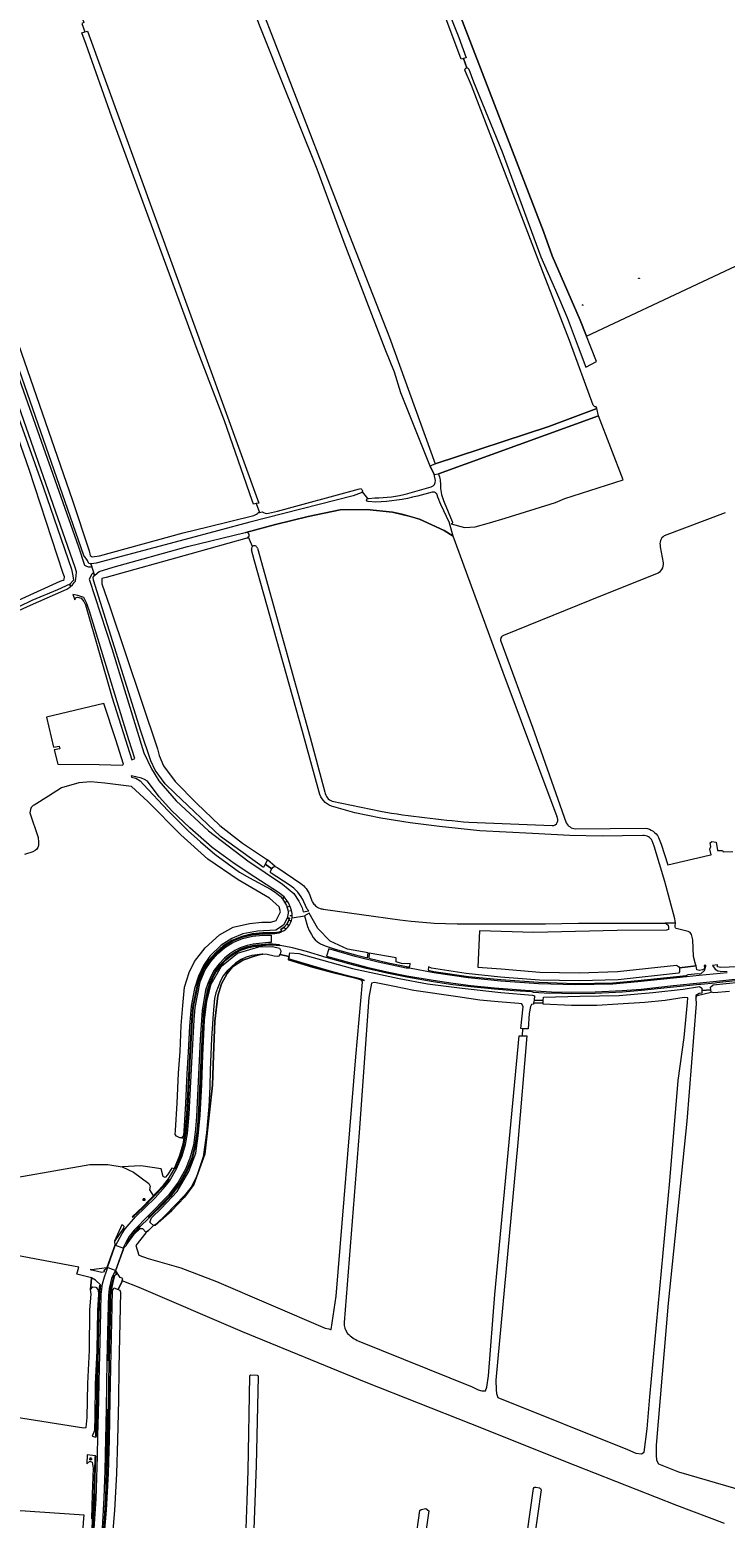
# Model space of a CAD drawing. Header units: metres. Extents: x 209813 to 223847, y 571801 to 587119.
# Tile 643 of 656: x 221920 to 222255, y 581125 to 581843. Entities that reach past the tile are written whole.
import ezdxf
from ezdxf.enums import TextEntityAlignment as Align

# ---------------------------------------------------------------- set-up
doc = ezdxf.new("R2010")
doc.units = ezdxf.units.M
for name, color, linetype, lineweight in [('B-RO-BV-GELEIDECONSTRUCTIE-G', 8, 'Continuous', 0), ('B-RO-BV-LEUNING-G', 8, 'BV-LEUNING', 0), ('B-RO-GR-GRAS-GV', 8, 'Continuous', 0), ('B-RO-GR-GROENVOORZIENING-GV', 8, 'Continuous', 0), ('B-RO-IE-MEUBILAIR_WEGMEUBILAIR-S', 8, 'Continuous', 0), ('B-RO-KL-DATA_CAI-S', 8, 'Continuous', 0), ('B-RO-KW-KUNSTWERK_DEK-GV', 8, 'Continuous', 0), ('B-RO-OG-BEBOUWING_WINDTURBINE-GV', 8, 'Continuous', 0), ('B-RO-OG-TERREIN_CULTUURSCHEIDING-GV', 8, 'Continuous', 0), ('B-RO-OG-WEG-GV', 8, 'Continuous', 0), ('B-RO-VH-ONVERHARD-GV', 8, 'Continuous', 0), ('B-RO-VH-VERHARDING_GRASBETONSTEEN-GV', 8, 'Continuous', 0), ('B-RO-VH-VERHARDING_HALFVERHARDING-GV', 8, 'Continuous', 0), ('B-RO-VW-MARKERING-G', 8, 'Continuous', 0)]:
    doc.layers.add(name, color=color, linetype=linetype, lineweight=lineweight)
doc.styles.add('NLCS-ISO', font='txt')
doc.linetypes.add('BV-LEUNING', pattern='A,1,[69,NLCS.shx,S=0.2,R=0,X=0,Y=0],1', length=2)

# ---------------------------------------------------------------- blocks, each defined once
blk = doc.blocks.new('SKL-DATA_SIGNAAL_CAIKAST-SO')
at = {"color": 0, "linetype": 'ByBlock', "lineweight": 18}
for points in [[(-2, 2), (2, 2), (2, 1.68), (-2, 1.68)], [(-2, 1.52), (2, 1.52), (2, -2), (-2, -2)]]:
    blk.add_lwpolyline(points, close=True, dxfattribs=at)
at = {"color": 0, "linetype": 'ByBlock', "lineweight": 18, "style": 'NLCS-ISO'}
blk.add_text('cai', height=1.5, dxfattribs=at).set_placement((0, 0), align=Align.MIDDLE_CENTER)
blk = doc.blocks.new('SKL-DATA_KAST-SO')
at = {"color": 0, "linetype": 'ByBlock', "lineweight": 18}
for points in [[(-2, 2), (2, 2), (2, 1.68), (-2, 1.68)], [(-2, 1.52), (2, 1.52), (2, -2), (-2, -2)]]:
    blk.add_lwpolyline(points, close=True, dxfattribs=at)

msp = doc.modelspace()

# ---------------------------------------------------------------- linework, layer by layer
at = {"layer": 'B-RO-BV-GELEIDECONSTRUCTIE-G', "flags": 128}
for points in [[(222042.798, 581421.82), (222043.576, 581422.32)], [(222044.012, 581419.555), (222044.834, 581419.922)], [(222044.789, 581417.54), (222045.677, 581417.721)], [(222045.108, 581415.367), (222045.984, 581415.372)], [(222042.345, 581409.596), (222043.031, 581408.891)], [(222043.81, 581411.212), (222044.572, 581410.625)], [(222044.674, 581413.086), (222045.593, 581412.729)]]:
    msp.add_lwpolyline(points, dxfattribs=at)
at = {"layer": 'B-RO-BV-LEUNING-G', "flags": 128}
for points in [[(221960.797, 581256.246), (221960.658, 581258.316)], [(221957.05, 581245.55), (221960.797, 581256.246)], [(221964.831, 581254.828), (221961.011, 581244.12)], [(221966.329, 581256.311), (221964.831, 581254.828)], [(221955.526, 581244.037), (221956.984, 581245.361), (221957.05, 581245.55)], [(221961.011, 581244.12), (221960.929, 581243.891), (221961.128, 581241.988)]]:
    msp.add_lwpolyline(points, dxfattribs=at)
at = {"layer": 'B-RO-GR-GRAS-GV', "flags": 128}
for points in [[(222130.335, 581824.195), (222128.846, 581828.673), (222127.712, 581828.323), (222119.716, 581849.367), (222100.301, 581899.905), (222093.499, 581916.671), (222074.006, 581967.818), (222049.683, 582029.794), (222028.662, 582081.111), (222008.365, 582133.253), (221995.922, 582166.301)], [(221779.028, 582044.132), (221805.917, 581979.215), (221823.825, 581937.145), (221837.215, 581907.064), (221849.653, 581878.471), (221860.838, 581846.737), (221867.854, 581824.815), (221870.192, 581817.198), (221870.241, 581816.663), (221868.916, 581816.487), (221870.131, 581813.119), (221870.981, 581811.627), (221872.07, 581811.896), (221911.044, 581699.653), (221940.235, 581615.495), (221948.228, 581591.22), (221948.723, 581588.923), (221949.638, 581588.412), (221953.21, 581588.79), (221993.557, 581599.946), (222005.538, 581602.835), (222027.731, 581608.253)], [(222115.268, 581625.142), (222114.676, 581627.999), (222112.745, 581632.13), (222098.607, 581667.361), (222095.451, 581677.474), (222090.974, 581688.459), (222071.304, 581739.966), (222058.207, 581775.387), (222040.149, 581820.234), (222026.755, 581854.167), (222021, 581869.745), (222005.718, 581909.868), (222004.606, 581913.703), (222006.052, 581914.216)], [(222006.052, 581914.216), (222007.667, 581914.79), (222011.077, 581905.22), (222042.325, 581824.761), (222071.971, 581747.884), (222093.125, 581694.189), (222115.105, 581633.166), (222169.975, 581651.22), (222193, 581659.857), (222192.781, 581660.68)], [(221936.616, 581870.272), (221945.745, 581845.993), (221944.669, 581845.631), (221946.22, 581841.492), (221947.373, 581841.876), (222030.155, 581614.278), (222028.784, 581614.027), (222030.409, 581609.775), (222031.659, 581610.069)], [(222123.166, 581860.089), (222147.194, 581797.402), (222167.34, 581745.216), (222171.528, 581733.547), (222185.078, 581702.529), (222188.152, 581694.717), (222300.349, 581747.495)], [(222028.784, 581614.027), (222027.507, 581613.794), (222026.838, 581615.563), (222013.444, 581653.893), (222000.345, 581688.42), (221959.204, 581800.341), (221946.776, 581835.382), (221944.767, 581841.007), (221946.22, 581841.492)], [(222191.335, 581661.479), (222179.826, 581692.704), (222167.371, 581725.023), (222151.446, 581766.562), (222132.595, 581815.605), (222129.582, 581822.693)], [(221888.57, 581552.761), (221888.698, 581552.938), (221904.798, 581563.31), (221934.246, 581576.526), (221935.659, 581577.063), (221936.234, 581577.353), (221936.309, 581578.655), (221935.738, 581580.226), (221919.28, 581630.496), (221877.113, 581751.697), (221876.587, 581752.81), (221876.07, 581752.804), (221874.826, 581752.425), (221871.857, 581751.193), (221834.86, 581736.77), (221800.398, 581721.637)], [(222122.909, 581604.241), (222129.222, 581602.411), (222134.408, 581602.835), (222141.393, 581604.74), (222148.802, 581607.068), (222173.196, 581614.543), (222177.717, 581616.457), (222205.838, 581625.53), (222193.931, 581656.354), (222116.667, 581628.414)], [(222034.805, 581609.367), (222039.13, 581610.383), (222076.782, 581620.712), (222078.632, 581621.19)], [(222079.861, 581619.637), (222082.49, 581616.494)], [(222082.915, 581616.536), (222085.945, 581616.736)], [(222101.915, 581618.837), (222113.265, 581622.071)], [(222173.89, 581462.985), (222147.856, 581532.614), (222123.822, 581598.293), (222119.534, 581601.078), (222107.528, 581606.585), (222098.993, 581608.986), (222094.544, 581609.907), (222082.082, 581611.12), (222069.225, 581610.96), (222053.915, 581607.866), (222038.066, 581603.91), (222023.874, 581600.155)], [(222029.882, 581609.651), (222030.409, 581609.775)], [(222119.476, 581614.64), (222123.29, 581605.392)], [(222254.994, 581609.518), (222225.588, 581598.464)], [(222024.275, 581597.341), (221996.873, 581589.645), (221956.405, 581578.384), (221954.372, 581577.848), (221954.34, 581575.325), (221958.282, 581564.243), (221981.277, 581495.743), (221981.941, 581492.437), (221984.13, 581487.6), (221989.75, 581480.028), (222000, 581469.493), (222011.343, 581458.688), (222022.127, 581450.246), (222034.271, 581442.212)], [(222026.944, 581593.298), (222025.06, 581597.799)], [(222059.201, 581474.848), (222051.178, 581504.069), (222027.893, 581586.95), (222026.559, 581591.76)], [(222029.401, 581592.528), (222054.854, 581501.15), (222061.975, 581474.866)], [(222223.698, 581593.222), (222225.134, 581585.492)], [(222221.818, 581580.076), (222195.698, 581569.713), (222148.059, 581550.437)], [(222146.775, 581547.722), (222162.007, 581506.228), (222178.341, 581460.05)], [(221989.347, 581293.229), (221989.338, 581293.397), (221989.905, 581294.548), (221992.01, 581299.761), (221993.626, 581305.223), (221994.134, 581307.869), (221993.015, 581308.084), (221991.905, 581308.127), (221990.422, 581308.96), (221989.732, 581309.723), (221989.877, 581311.651), (221990.666, 581324.9), (221991.418, 581339.361), (221992.073, 581349.682), (221992.654, 581362.27), (221993.443, 581371.905), (221994.259, 581380.837), (221996.532, 581387.825), (221999.058, 581393.175), (222004.157, 581399.781), (222011.137, 581406.085), (222017.671, 581409.715), (222025.525, 581411.56), (222031.533, 581412.109), (222035.793, 581412.179), (222038.515, 581412.95), (222040.505, 581417.099), (222039.81, 581419.531), (222035.294, 581423.699), (222020.125, 581432.5), (222005.535, 581442.458), (221992.451, 581454.269), (221976.587, 581470.364), (221968.631, 581477.56), (221955.793, 581479.22), (221948.987, 581479.747), (221943.286, 581479.349), (221934.935, 581476.977), (221928.575, 581472.968), (221921.728, 581468.59), (221921.311, 581468.363), (221920.93, 581468.082)], [(221919.893, 581466.527), (221919.685, 581464.925), (221923.698, 581453.007), (221923.893, 581450.729), (221923.746, 581449.029), (221923.546, 581448.107), (221922.966, 581447.295), (221922.205, 581446.645), (221921.029, 581446.086), (221917.08, 581444.713)], [(222215.26, 581453.935), (222195.581, 581453.551), (222180.046, 581453.853), (222161.999, 581454.841), (222136.718, 581456.177), (222117.191, 581458.192), (222102.998, 581460.06), (222088.944, 581462.234), (222076.416, 581464.923), (222065.077, 581468.065)], [(222065.439, 581470.51), (222088.747, 581465.605)], [(222131.416, 581460.377), (222171.534, 581458.727)], [(222182.699, 581457.155), (222216.456, 581457.425)], [(222230.962, 581411.651), (222230.92, 581412.698), (222230.746, 581413.789), (222225.814, 581431.803), (222220.679, 581448.804), (222219.76, 581451.332)], [(222222.775, 581453), (222224.024, 581449.814), (222227.351, 581439.732), (222247.329, 581444.478), (222248.235, 581444.654), (222247.586, 581447.355), (222248.127, 581448.544), (222247.802, 581450.381), (222248.559, 581451.029), (222250.612, 581450.705), (222251.261, 581446.707), (222253.638, 581446.707), (222253.963, 581446.054), (222258.717, 581446.275)], [(222034.271, 581442.212), (222033.125, 581440.087), (222036.418, 581437.856), (222036.921, 581438.65)], [(222038.025, 581438.99), (222034.271, 581442.212)], [(222038.025, 581438.99), (222039.173, 581438.336), (222050.337, 581430.848)], [(222054.632, 581425.176), (222055.616, 581422.382)], [(222057.027, 581420.406), (222057.409, 581420.055), (222057.815, 581419.732), (222058.243, 581419.439), (222058.921, 581419.061), (222059.639, 581418.757), (222060.133, 581418.599), (222060.637, 581418.477), (222061.149, 581418.392), (222098.12, 581413.272), (222103.602, 581412.612), (222109.1, 581412.09), (222114.609, 581411.707), (222120.126, 581411.461), (222125.647, 581411.355), (222136.383, 581411.283), (222144.358, 581411.25), (222156.318, 581411.275), (222168.283, 581411.388), (222176.257, 581411.512), (222184.231, 581411.675), (222225.991, 581411.671)], [(222155.528, 581372.949), (222145.453, 581373.715), (222136.654, 581374.528), (222125.967, 581376.039), (222104.761, 581379.213), (222095.495, 581381.134), (222085.9, 581383.005), (222084.489, 581382.77), (222083.048, 581375.723), (222078.455, 581310.729), (222071.255, 581219.027)], [(222159.29, 581357.269), (222154.976, 581305.923), (222144.395, 581191.214), (222144.454, 581186.624), (222144.689, 581184.723), (222145.266, 581182.93), (222207.83, 581157.802), (222211.932, 581156.058), (222214.587, 581155.706), (222215.859, 581156.431), (222217.344, 581167.798), (222218.617, 581183.19), (222228.352, 581287.371), (222232.36, 581335.793), (222235.244, 581356.471), (222236.784, 581373.372), (222236.912, 581375.681), (222235.141, 581375.743), (222226.011, 581374.394), (222216.274, 581373.374), (222203.194, 581372.523), (222193.15, 581371.954), (222180.815, 581371.95), (222167.122, 581372.508), (222167.162, 581373.158)], [(222157.197, 581357.269), (222157.441, 581360.732), (222156.448, 581360.78), (222157.56, 581371.269), (222156.863, 581372.667), (222155.528, 581372.949)], [(222162.613, 581373.275), (222162.529, 581372.626), (222161.63, 581372.42), (222161.135, 581371.43), (222160.471, 581368.126), (222159.892, 581360.614), (222157.441, 581360.732)], [(222240.854, 581375.548), (222241.034, 581372.725), (222236.464, 581316.126), (222227.417, 581228.398), (222221.72, 581159.874), (222221.715, 581155.023), (222221.889, 581152.595), (222222.822, 581150.827), (222232.423, 581146.93), (222263.904, 581137.806)], [(222257.01, 581378.605), (222249.501, 581378.048), (222248.169, 581378.326)], [(222078.278, 581210.075), (222133.035, 581188.001), (222135.879, 581186.617), (222137.609, 581186.045), (222139.454, 581186.13), (222140.051, 581187.903), (222140.89, 581193.246), (222143.961, 581232.609), (222155.701, 581357.269), (222159.29, 581357.269)], [(221899.072, 581286.577), (221948.612, 581295.19), (221957.249, 581295.169), (221964.195, 581294.181)], [(221852.247, 581182.95), (221945.645, 581168.209), (221946.605, 581168.383), (221946.829, 581168.371), (221947.233, 581173.234), (221947.627, 581189.585), (221948.401, 581205.638), (221948.651, 581225.091), (221949.154, 581232.701), (221948.944, 581234.974), (221949.375, 581240.182), (221949.447, 581240.536), (221942.374, 581242.364), (221943.22, 581245.65), (221910.738, 581251.749)], [(222254.688, 581122.148), (222231.672, 581130.748), (222182.556, 581150.066), (222132.285, 581170.185), (222081.823, 581190.064), (222022.268, 581214.568), (221972.296, 581235.971), (221964.155, 581239.208), (221963.953, 581238.675), (221962.214, 581234.99), (221963.036, 581234.654), (221963.439, 581233.691), (221962.567, 581197.204), (221962.332, 581181.705), (221961.894, 581162.342), (221961.432, 581146.239), (221960.461, 581128.282), (221959.234, 581113.177)], [(222023.816, 581115.095), (222024.416, 581133.239), (222024.886, 581147.473), (222025.793, 581193.159), (222025.933, 581193.61), (222026.186, 581193.791), (222029.206, 581193.642), (222029.549, 581193.46), (222029.757, 581192.917), (222028.774, 581150.02), (222027.553, 581114.996)], [(222151.714, 581062.44), (222162.538, 581139.018), (222162.789, 581139.504), (222163.098, 581139.629), (222163.607, 581139.662), (222165.491, 581139.249), (222165.888, 581139.01), (222166.14, 581138.7), (222166.276, 581138.269), (222155.701, 581063.031)], [(222099.296, 581067.83), (222107.671, 581128.329), (222108.306, 581128.864), (222110.6, 581129.322), (222112.131, 581128.128), (222106.991, 581091.852)]]:
    msp.add_lwpolyline(points, dxfattribs=at)
at = {"layer": 'B-RO-GR-GRAS-GV'}
for points in [[(222129.582, 581822.693, -0.570139), (222130.335, 581824.195)], [(222213.152, 581722.522, -1), (222213.652, 581722.522)], [(222192.781, 581660.68, -0.2850815), (222191.335, 581661.479)], [(222113.265, 581622.071, 0.3312545), (222115.268, 581625.142)], [(222116.667, 581628.414, -0.1114611), (222117.652, 581622.286)], [(222078.759, 581621.223, -0.6515617), (222079.861, 581619.637)], [(222082.49, 581616.494, -0.147023), (222082.915, 581616.536)], [(222085.945, 581616.736, 0.0624201), (222101.915, 581618.837)], [(222117.652, 581622.286, 0.0951639), (222119.476, 581614.64)], [(222027.731, 581608.253, 0.0973135), (222029.882, 581609.651)], [(222031.659, 581610.069, 0.2031786), (222034.805, 581609.367)], [(222123.29, 581605.392, -0.5159077), (222122.909, 581604.241)], [(222225.588, 581598.464, 0.3233282), (222223.698, 581593.222)], [(222225.134, 581585.492, -0.3139198), (222221.818, 581580.076)], [(222148.059, 581550.437, 0.4157214), (222146.775, 581547.722)], [(222065.077, 581468.065, -0.2436662), (222059.201, 581474.848)], [(222061.975, 581474.866, 0.2765194), (222065.439, 581470.51)], [(221920.93, 581468.082, 0.1405253), (221919.893, 581466.527)], [(222088.747, 581465.605, 0.0210136), (222131.416, 581460.377)], [(222171.534, 581458.727, 0.6115694), (222173.815, 581463.098)], [(222178.341, 581460.05, 0.2627746), (222182.699, 581457.155)], [(222219.76, 581451.332, 0.3188303), (222215.26, 581453.935)], [(222216.456, 581457.425, -0.2504646), (222222.775, 581453)], [(222036.921, 581438.65, -0.2508924), (222038.025, 581438.99)], [(222050.337, 581430.848, -0.1402169), (222054.632, 581425.176)], [(222055.616, 581422.382, 0.0851725), (222057.027, 581420.406)], [(222071.255, 581219.027, 0.1749439), (222072.868, 581213.725)], [(222072.868, 581213.725, 0.0849976), (222078.278, 581210.075)]]:
    msp.add_lwpolyline(points, format="xyb", dxfattribs=at)
at = {"layer": 'B-RO-GR-GRAS-GV', "flags": 128}
for points in [[(221961.092, 581499.999), (221955.373, 581517.663), (221927.705, 581511.082), (221931.042, 581496.525), (221933.835, 581497.082), (221934.163, 581495.72), (221931.386, 581495.226), (221933.221, 581488.304), (221953.12, 581488.121), (221964.371, 581487.783), (221964.868, 581488.379)], [(222135.616, 581390.408), (222146.956, 581389.547), (222165.636, 581388.044), (222184.618, 581387.719), (222203.015, 581388.262), (222231.555, 581391.377), (222232.514, 581390.786), (222232.908, 581390.091), (222240.958, 581391.106), (222240.605, 581391.84), (222239.743, 581395.574), (222239.313, 581403.674), (222238.769, 581406.219), (222238.104, 581407.15), (222237.182, 581407.702), (222231.347, 581409.052), (222230.986, 581409.363), (222230.862, 581409.763), (222230.793, 581410.29), (222230.962, 581411.651), (222225.991, 581411.671), (222226.723, 581411.394), (222227.411, 581410.673), (222227.679, 581409.561), (222227.602, 581408.525), (222226.63, 581408.265), (222202.913, 581408.117), (222162.764, 581407.148), (222136.549, 581407.9)], [(222044.685, 581395.563), (222040.255, 581396.544), (222039.756, 581395.686), (222039.042, 581395.552), (222037.434, 581395.758), (222034.077, 581396.458), (222032.084, 581396.612), (222030.954, 581396.553), (222028.495, 581395.928), (222022.389, 581393.801), (222017.3, 581390.657), (222014.802, 581387.421), (222012.026, 581382.335), (222010.36, 581376.602), (222008.873, 581364.428), (222008.164, 581347.775), (222007.696, 581333.533), (222004.058, 581300.245), (221998.751, 581285.659), (221994.289, 581279.476), (221988.191, 581272.981), (221980.159, 581265.977), (221979.218, 581265.744), (221976.839, 581263.463), (221975.937, 581262.779), (221975.714, 581262.482), (221975.561, 581262.24), (221970.779, 581256.184), (221972.237, 581251.499), (221976.664, 581249.883), (221992.511, 581245.362), (222009.692, 581238.746), (222062.026, 581216.37), (222063.856, 581215.946), (222064.57, 581215.716), (222064.899, 581215.67), (222067.441, 581231.743), (222076.928, 581347.242), (222080.029, 581383.212), (222079.762, 581383.999), (222078.99, 581384.49), (222076.862, 581385.169), (222064.916, 581388.033), (222055.93, 581390.371), (222044.352, 581394.012)], [(222240.782, 581376.684), (222240.854, 581375.548), (222241.453, 581376.746), (222248.169, 581378.326), (222248.046, 581379.513), (222243.657, 581379.13), (222243.647, 581377.872), (222242.398, 581377.732)], [(222162.887, 581374.549), (222162.613, 581373.275), (222167.162, 581373.158), (222167.231, 581374.267)], [(221983.998, 581289.379), (221982.956, 581293.084), (221973.113, 581294.59), (221964.195, 581294.181), (221969.691, 581291.514), (221976.981, 581286.144), (221977.719, 581284.738), (221977.395, 581283.056), (221979.332, 581279.968), (221984.123, 581285.258), (221986.495, 581288.319), (221989.347, 581293.229), (221988.051, 581293.432), (221986.082, 581290.189), (221984.924, 581289.032)], [(221955.639, 581243.86), (221955.382, 581244.147), (221956.747, 581245.386), (221949.326, 581244.504), (221948.694, 581244.623), (221954.431, 581243.241), (221955.699, 581243.649)], [(221843.53, 581135.564), (221843.382, 581134.755), (221843.974, 581133.781), (221845.245, 581132.402), (221916.716, 581063.013), (221918.615, 581060.834), (221920.387, 581060.066), (221920.853, 581060.988), (221926.986, 581070.278), (221934.888, 581084.846), (221939.157, 581091.989), (221942.705, 581100.85), (221944.704, 581110.953), (221945.759, 581124.641), (221945.831, 581126.041), (221905.563, 581128.896), (221892.433, 581135.692), (221888.276, 581151.145), (221883.326, 581163.626), (221858.972, 581172.342), (221849.88, 581167.439), (221848.577, 581149.258), (221847.539, 581144.217)]]:
    msp.add_lwpolyline(points, close=True, dxfattribs=at)
at = {"layer": 'B-RO-GR-GRAS-GV'}
for centre, radius, start, end in [((222023.988, 581598.734), 1.422, 281.630701, 92.636658), ((222027.958, 581592.228), 1.474, 11.751986, 200.535228)]:
    msp.add_arc(centre, radius, start, end, dxfattribs=at)
at = {"layer": 'B-RO-GR-GROENVOORZIENING-GV', "flags": 128}
for points in [[(222043.07, 581408.72), (222043.966, 581409.592), (222044.718, 581410.568), (222045.399, 581411.815), (222045.86, 581413), (222046.095, 581414.173), (222046.13, 581416.244), (222045.819, 581417.773), (222045.316, 581419.21), (222044.324, 581421.433), (222043.229, 581423.137), (222042.217, 581424.292), (222041.453, 581423.415), (222043.5, 581420.227), (222044.293, 581417.405)], [(222043.712, 581414.004), (222044.823, 581414.083), (222044.803, 581413.888), (222044.203, 581412.219), (222043.613, 581411.167), (222042.274, 581409.73), (222040.76, 581408.652), (222041.227, 581407.552), (222042.229, 581408.137), (222043.07, 581408.72)]]:
    msp.add_lwpolyline(points, dxfattribs=at)
at = {"layer": 'B-RO-GR-GROENVOORZIENING-GV'}
msp.add_lwpolyline([(222044.293, 581417.405, -0.0627562), (222043.712, 581414.004)], format="xyb", dxfattribs=at)
at = {"layer": 'B-RO-KW-KUNSTWERK_DEK-GV', "flags": 128}
msp.add_lwpolyline([(221957.209, 581245.493), (221961.182, 581244.058), (221965.008, 581254.766), (221960.625, 581256.306), (221956.857, 581245.62)], close=True, dxfattribs=at)
at = {"layer": 'B-RO-OG-BEBOUWING_WINDTURBINE-GV'}
msp.add_lwpolyline([(222186.489, 581709.576, 1), (222185.989, 581709.576)], format="xyb", dxfattribs=at)
at = {"layer": 'B-RO-OG-TERREIN_CULTUURSCHEIDING-GV', "flags": 128}
msp.add_lwpolyline([(221906.888, 581559.045), (221919.961, 581565.048), (221936.063, 581572.072), (221937.425, 581572.774), (221938.967, 581573.754), (221939.248, 581573.986), (221938.879, 581575.155), (221933.013, 581572.452), (221920.554, 581567.26), (221908.782, 581561.464)], dxfattribs=at)
at = {"layer": 'B-RO-OG-WEG-GV', "flags": 128}
for points in [[(221773.016, 582049.297), (221752.193, 582100.35), (221752.408, 582101.154), (221751.493, 582100.588), (221750.664, 582099.444), (221755.218, 582088.251), (221782.236, 582023.507), (221802.872, 581974.301), (221818.768, 581936.479), (221842.318, 581879.945), (221852.207, 581853.446), (221869.797, 581804.089), (221888.4, 581749.872), (221914.725, 581673.681), (221943.185, 581593.122), (221946.053, 581584.37), (221946.988, 581583.878), (221947.878, 581583.537), (221948.959, 581583.575), (221949.524, 581583.676)], [(221949.524, 581583.676), (221949.13, 581585.003), (221948.159, 581585.199), (221947.42, 581586.583), (221945.712, 581588.947), (221900.182, 581719.311), (221868.706, 581812.39), (221870.056, 581813.081), (221868.916, 581816.487), (221868.093, 581816.379), (221866.902, 581816.445), (221856.893, 581846.12), (221849.314, 581868.216), (221841.596, 581886.357), (221826.582, 581920.835), (221820.467, 581936.375), (221818.938, 581939.967), (221803.092, 581977.873), (221787.294, 582015.533), (221775.793, 582042.73)], [(221898.481, 581699.343), (221926.307, 581621.578), (221939.73, 581582.367), (221940.427, 581579.214), (221940.651, 581577.159), (221938.879, 581575.155), (221939.248, 581573.986), (221940.266, 581574.824), (221941.256, 581576.174), (221941.586, 581576.624), (221942.045, 581579.227), (221942.07, 581581.064), (221941.475, 581583.19), (221880.098, 581758.618)], [(221950.397, 581580.738), (221949.906, 581580.333), (221949.375, 581579.765), (221948.996, 581579.082), (221948.301, 581577.51), (221959.249, 581544.099), (221974.662, 581493.774), (221978.324, 581486.081), (221981.888, 581480.366), (221990.234, 581470.709), (222005.733, 581456.224), (222024.815, 581441.672), (222041.511, 581430.487), (222046.979, 581425.939), (222049.341, 581422.242), (222050.97, 581419.051), (222051.489, 581417.17), (222054.117, 581417.566), (222053.416, 581418.329), (222051.85, 581421.87)], [(222035.656, 581436.655), (222036.418, 581437.856), (222033.125, 581440.087), (222032.287, 581438.533), (222011.621, 581453.461), (221989.502, 581474.286), (221984.919, 581478.813), (221980.159, 581485.435), (221978.011, 581489.937), (221973.219, 581504.205), (221950.414, 581577.056), (221950.255, 581578.508), (221950.829, 581579.282), (221950.397, 581580.738)], [(222044.686, 581430.165), (222035.977, 581435.731)], [(222261.27, 581384.028), (222250.957, 581382.902), (222250.12, 581382.707), (222243.191, 581382.013), (222242.723, 581382.11), (222230.118, 581380.821), (222214.569, 581379.188), (222205.423, 581378.395), (222192.253, 581377.768), (222181.091, 581377.638), (222171.303, 581377.867), (222170.25, 581377.747), (222162.594, 581378.2), (222161.733, 581378.458), (222153.186, 581378.985), (222143.728, 581379.789), (222132.258, 581380.915), (222123.651, 581381.967), (222114.093, 581383.402), (222101.375, 581385.53), (222091.788, 581387.466), (222082.07, 581389.738), (222073.54, 581392.007), (222062.48, 581395.11), (222053.091, 581397.947), (222046.238, 581399.825), (222045.547, 581399.844), (222040.386, 581400.791), (222039.964, 581400.861), (222036.752, 581401.16), (222034.822, 581401.147), (222027.605, 581400.438), (222024.695, 581399.796), (222021.469, 581398.669), (222019.114, 581397.439), (222016.749, 581395.91), (222014.293, 581393.895), (222011.711, 581391.248), (222009.467, 581388.364), (222007.914, 581385.416), (222006.552, 581382.211), (222005.486, 581379.054), (222003.766, 581369.332), (222002.929, 581355.458), (222001.141, 581318.296), (222000.69, 581312.121), (221999.601, 581304.42), (221997.918, 581297.957), (221995.668, 581292.521), (221992.155, 581286.133), (221987.419, 581279.791), (221978.328, 581270.571), (221977.167, 581269.513), (221977.064, 581269.643), (221976.826, 581269.257), (221973.022, 581265.417), (221972.69, 581265.233), (221972.803, 581265.117), (221970.926, 581263.099), (221968.921, 581260.565), (221966.887, 581257.541), (221966.525, 581257.735), (221966.207, 581256.448), (221969.989, 581261.689), (221972.779, 581264.301), (221974.025, 581264.373), (221975.714, 581262.482), (221975.937, 581262.779), (221976.839, 581263.463), (221979.218, 581265.744), (221977.797, 581267.101), (221977.569, 581267.46), (221978.351, 581269.518), (221982.932, 581273.952), (221990.759, 581282.263), (221996.34, 581291.875), (221999.686, 581300.775), (222000.787, 581309.023), (222001.783, 581318.965), (222002.623, 581333.76), (222003.089, 581347.966), (222003.809, 581364.863), (222004.974, 581373.849), (222007.149, 581382.173), (222012.065, 581390.884), (222019.826, 581397.247), (222030.139, 581400.192), (222036.669, 581400.409), (222040.089, 581399.609), (222040.745, 581398.263), (222040.507, 581397.121), (222040.255, 581396.544), (222044.685, 581395.563), (222045.054, 581397.286), (222049.376, 581397.042), (222075.225, 581389.704), (222097.817, 581384.99), (222111.37, 581382.413), (222128.067, 581380.272), (222146.793, 581378.217), (222162.101, 581376.924), (222163.033, 581376.529), (222162.778, 581374.556), (222167.231, 581374.267), (222167.333, 581375.916), (222184.926, 581376.388), (222203.89, 581376.677), (222220.095, 581378.134), (222234.699, 581379.864), (222242.652, 581381.048), (222243.665, 581380.216), (222243.657, 581379.13), (222248.046, 581379.513), (222247.908, 581380.851), (222249.103, 581381.875), (222261.641, 581383.202)], [(222277.361, 581391.252), (222252.938, 581390.211), (222251.278, 581390.605), (222251.196, 581391.478), (222248.863, 581391.26), (222250.21, 581389.434), (222251.467, 581388.649), (222252.493, 581388.412), (222255.867, 581388.349)], [(221955.337, 581113.494), (221956.56, 581128.546), (221957.525, 581146.401), (221957.985, 581162.442), (221958.423, 581181.779), (221958.658, 581197.28), (221959.542, 581234.295), (221960.181, 581235.821), (221962.214, 581234.99), (221963.953, 581238.675), (221964.542, 581240.227), (221963.263, 581240.808), (221961.132, 581243.918), (221961.354, 581242.01), (221960.94, 581241.969), (221960.432, 581241.498), (221960.104, 581240.321), (221960.032, 581239.755), (221958.988, 581235.291), (221958.619, 581232.057), (221958.481, 581227.581), (221957.898, 581200.484), (221957.534, 581177.299), (221957.055, 581155.544), (221956.857, 581147.397), (221956.466, 581134.35), (221955.646, 581119.589)], [(221949.473, 581117.183), (221950.55, 581134.077), (221950.665, 581138.943), (221951.108, 581152.867), (221951.184, 581154.388), (221951.564, 581154.408), (221951.258, 581154.772), (221947.255, 581155.134), (221947.106, 581150.925), (221948.59, 581152.097), (221949.754, 581151.737), (221950.258, 581148.821), (221949.734, 581136.182), (221949.326, 581124.366)]]:
    msp.add_lwpolyline(points, dxfattribs=at)
for points in [[(221968.841, 581490.379), (221970.344, 581491.136), (221967.387, 581499.999), (221964.657, 581508.849), (221948.443, 581562.114), (221947.03, 581566.074), (221945.636, 581568.791), (221942.761, 581569.758), (221940.438, 581570.224), (221941.27, 581567.596), (221941.303, 581567.828), (221941.603, 581568.515), (221942.587, 581568.907), (221944.475, 581568.368), (221945.754, 581566.789), (221946.56, 581565.112), (221959.346, 581520.298)], [(221968.542, 581482.665), (221968.739, 581482.022), (221970.839, 581481.518), (221972.829, 581480.276), (221974.387, 581478.529), (221986.234, 581466.005), (221996.005, 581456.206), (222001.991, 581450.834), (222008.912, 581444.977), (222020.821, 581436.281), (222025.52, 581433.494), (222035.744, 581428.031), (222037.938, 581426.61), (222040.425, 581424.598), (222041.453, 581423.415), (222042.217, 581424.292), (222039.594, 581426.391), (222028.133, 581433.827), (222018.232, 581440.432), (222007.503, 581448.117), (221996.802, 581457.683), (221988.128, 581465.902), (221982.091, 581472.642), (221976.31, 581480.137), (221974.896, 581480.96), (221973.539, 581481.517), (221970.697, 581482.275)], [(222052.049, 581415.137), (222053.567, 581410.069), (222054.326, 581408.182), (222055.416, 581406.113), (222056.292, 581404.808), (222057.282, 581403.658), (222058.433, 581402.64), (222059.896, 581401.699), (222062.022, 581400.668), (222066.85, 581399.092), (222076.643, 581396.292), (222082.461, 581394.881), (222082.77, 581397.325), (222072.857, 581399.082), (222064.523, 581403.007), (222058.493, 581409.017), (222054.411, 581416.392)], [(222041.072, 581407.423), (222041.227, 581407.552), (222040.76, 581408.652), (222042.274, 581409.73), (222043.613, 581411.167), (222044.203, 581412.219), (222044.803, 581413.888), (222044.823, 581414.083), (222043.712, 581414.004), (222042.021, 581410.613), (222038.305, 581408.322), (222029.497, 581407.766), (222022.306, 581406.452), (222017.136, 581404.295), (222011.869, 581401.089), (222006.458, 581395.747), (222003.332, 581391.157), (222000.934, 581386.078), (221998.974, 581380.053), (221997.429, 581371.579), (221996.646, 581362.015), (221996.067, 581349.463), (221995.411, 581339.13), (221994.659, 581324.677), (221993.868, 581311.382), (221993.709, 581309.273), (221993.015, 581308.084), (221994.134, 581307.869), (221994.614, 581310.37), (221995.411, 581319.555), (221996.624, 581344.503), (221997.744, 581365.046), (221998.253, 581371.128), (222000.742, 581383.675), (222003.285, 581389.641), (222006.008, 581393.773), (222009.427, 581397.696), (222012.948, 581400.712), (222017.006, 581403.31), (222021.899, 581405.266), (222026.848, 581406.435), (222031.99, 581406.945), (222037.733, 581406.996), (222039.695, 581407.361), (222040.93, 581407.806)], [(222092.464, 581392.579), (222101.25, 581390.68), (222102.887, 581390.555), (222103.126, 581392.269), (222101.978, 581391.986), (222098.948, 581392.254), (222096.276, 581393.047), (222096.361, 581394.917), (222083.362, 581397.22), (222083.048, 581394.739)], [(222111.917, 581390.541), (222111.722, 581388.998), (222114.529, 581388.365), (222131.149, 581385.955), (222146.805, 581384.432), (222164.972, 581383.127), (222182.872, 581382.548), (222200.733, 581382.914), (222212.813, 581383.97), (222236.191, 581386.378), (222237.077, 581386.83), (222241.556, 581387.299), (222242.388, 581387.14), (222243.411, 581387.318), (222244.926, 581388.785), (222245.668, 581390.965), (222245.716, 581391.312), (222244.871, 581391.248), (222245.052, 581389.878), (222244.944, 581389.55), (222244.042, 581389.194), (222242.51, 581388.864), (222241.313, 581389.194), (222240.958, 581391.106), (222232.908, 581390.091), (222233.006, 581388.17), (222232.387, 581387.51), (222203.288, 581384.334), (222184.642, 581383.783), (222165.444, 581384.112), (222146.6, 581385.628), (222130.136, 581387.299), (222113.318, 581390.012)], [(221960.445, 581258.32), (221960.846, 581258.361), (221964.995, 581264.553), (221965.138, 581265.375), (221964.462, 581265.97), (221963.966, 581266.155)], [(221953.846, 581237.031), (221951.232, 581239.409), (221949.447, 581240.536), (221949.375, 581240.182), (221948.944, 581234.974), (221950.046, 581236.218), (221951.48, 581236.07), (221952.603, 581234.707), (221952.746, 581232.463), (221952.249, 581224.949), (221952, 581205.528), (221951.22, 581189.357), (221950.952, 581173.876), (221950.83, 581166.931), (221949.74, 581164.273), (221951.474, 581163.664), (221951.604, 581164.118), (221951.413, 581164.139), (221951.486, 581169.463), (221951.897, 581181.599), (221952.031, 581190.478), (221952.564, 581216.685), (221952.953, 581232.588), (221953.467, 581237.025)]]:
    msp.add_lwpolyline(points, close=True, dxfattribs=at)
at = {"layer": 'B-RO-OG-WEG-GV'}
for points in [[(222035.977, 581435.731, -0.3714945), (222035.656, 581436.655)], [(222051.85, 581421.87, 0.1447211), (222044.686, 581430.165)]]:
    msp.add_lwpolyline(points, format="xyb", dxfattribs=at)
at = {"layer": 'B-RO-VH-ONVERHARD-GV', "flags": 128}
for points in [[(221998.165, 582167.254), (222015.205, 582122.933), (222042.488, 582053.465), (222070.665, 581982.964), (222106.246, 581889.831), (222126.462, 581838.755), (222130.139, 581829.073), (222128.846, 581828.673), (222130.335, 581824.195)], [(222131.29, 581823.627), (222133.638, 581817.395), (222147.396, 581783.634), (222166.023, 581733.045), (222173.114, 581716.959), (222178.829, 581703.73), (222184.015, 581689.654), (222187.718, 581679.844), (222192.966, 581682.479), (222185.078, 581702.529), (222171.528, 581733.547), (222167.34, 581745.216), (222147.194, 581797.402), (222123.166, 581860.089)]]:
    msp.add_lwpolyline(points, dxfattribs=at)
at = {"layer": 'B-RO-VH-ONVERHARD-GV'}
msp.add_lwpolyline([(222130.335, 581824.195, -0.3122289), (222131.29, 581823.627)], format="xyb", dxfattribs=at)
at = {"layer": 'B-RO-VH-ONVERHARD-GV', "flags": 128}
for points in [[(222193.931, 581656.354), (222193, 581659.857), (222169.975, 581651.22), (222115.105, 581633.166), (222112.745, 581632.13), (222114.676, 581627.999), (222116.667, 581628.414)], [(222032.084, 581396.612), (222031.741, 581396.639), (222026.734, 581396.009), (222023.993, 581395.29), (222021.539, 581394.145), (222018.801, 581392.373), (222014.743, 581388.581), (222012.878, 581386.176), (222011.535, 581383.891), (222009.309, 581377.971), (222008.691, 581375.357), (222008.018, 581367.87), (222007.298, 581356.072), (222006.64, 581340.864), (222006.483, 581332.661), (222005.904, 581323.147), (222004.919, 581310.497), (222003.182, 581298.91), (222000.21, 581289.787), (221997.382, 581284.364), (221994.27, 581280.244), (221985.198, 581270.884), (221980.501, 581266.417), (221979.868, 581265.98), (221979.218, 581265.744), (221980.159, 581265.977), (221988.191, 581272.981), (221994.289, 581279.476), (221998.751, 581285.659), (222004.058, 581300.245), (222007.696, 581333.533), (222008.164, 581347.775), (222008.873, 581364.428), (222010.36, 581376.602), (222012.026, 581382.335), (222014.802, 581387.421), (222017.3, 581390.657), (222022.389, 581393.801), (222028.495, 581395.928), (222030.954, 581396.553)], [(222044.685, 581395.563), (222044.352, 581394.012), (222055.93, 581390.371), (222064.916, 581388.033), (222076.862, 581385.169), (222078.99, 581384.49), (222080.97, 581384.064), (222079.523, 581384.603), (222072.35, 581386.451), (222065.048, 581388.405), (222056.24, 581390.83), (222044.432, 581394.374)]]:
    msp.add_lwpolyline(points, close=True, dxfattribs=at)
at = {"layer": 'B-RO-VH-VERHARDING_GRASBETONSTEEN-GV', "flags": 128}
for points in [[(222040.93, 581407.806), (222039.695, 581407.361), (222037.733, 581406.996), (222031.99, 581406.945), (222026.848, 581406.435), (222021.899, 581405.266), (222017.006, 581403.31), (222012.948, 581400.712), (222009.427, 581397.696), (222006.008, 581393.773), (222003.285, 581389.641), (222000.742, 581383.675), (221998.253, 581371.128), (221997.744, 581365.046), (221996.624, 581344.503), (221995.411, 581319.555), (221994.614, 581310.37), (221993.626, 581305.223), (221992.01, 581299.761), (221989.905, 581294.548), (221989.338, 581293.397), (221989.655, 581293.229), (221990.772, 581295.622), (221992.388, 581299.629), (221994.015, 581305.128), (221995.011, 581310.315), (221995.81, 581319.528), (221997.023, 581344.482), (221998.143, 581365.018), (221998.65, 581371.079), (222001.124, 581383.551), (222003.639, 581389.451), (222006.327, 581393.53), (222009.709, 581397.411), (222013.187, 581400.39), (222017.19, 581402.953), (222022.02, 581404.884), (222026.914, 581406.04), (222032.009, 581406.545), (222037.777, 581406.597), (222039.807, 581406.975), (222041.072, 581407.423)], [(222005.891, 581381.502), (222005.1, 581379.16), (222003.368, 581369.377), (222002.529, 581355.478), (222000.742, 581318.319), (222000.292, 581312.16), (221999.208, 581304.498), (221997.538, 581298.082), (221995.307, 581292.694), (221991.819, 581286.35), (221987.115, 581280.052), (221977.451, 581270.27), (221976.935, 581269.808), (221977.167, 581269.513), (221984.724, 581276.858), (221989.625, 581282.539), (221992.155, 581286.133), (221995.668, 581292.521), (221997.918, 581297.957), (221999.601, 581304.42), (222000.69, 581312.121), (222001.141, 581318.296), (222002.929, 581355.458), (222003.766, 581369.332), (222005.486, 581379.054), (222006.552, 581382.211), (222007.914, 581385.416), (222009.467, 581388.364), (222011.711, 581391.248), (222014.293, 581393.895), (222016.749, 581395.91), (222019.114, 581397.439), (222021.469, 581398.669), (222024.695, 581399.796), (222027.605, 581400.438), (222034.822, 581401.147), (222036.752, 581401.16), (222039.964, 581400.861), (222040.04, 581401.228), (222036.766, 581401.561), (222034.809, 581401.547), (222027.534, 581400.832), (222024.586, 581400.181), (222021.31, 581399.037), (222018.912, 581397.785), (222016.513, 581396.234), (222014.022, 581394.19), (222011.409, 581391.511), (222009.13, 581388.582), (222007.552, 581385.588), (222006.178, 581382.353)], [(221985.883, 581287.542), (221984.123, 581285.258), (221974.094, 581274.865), (221968.98, 581270.003), (221969.274, 581269.761), (221974.37, 581274.576), (221984.434, 581285.005), (221986.796, 581288.138), (221986.495, 581288.319)], [(221972.541, 581265.386), (221972.199, 581264.96), (221970.471, 581263.143), (221966.779, 581258.155), (221966.525, 581257.735), (221966.887, 581257.541), (221968.921, 581260.565), (221970.926, 581263.099), (221972.803, 581265.117)], [(221953.846, 581237.031), (221953.467, 581237.025), (221952.953, 581232.588), (221952.564, 581216.685), (221952.031, 581190.478), (221951.897, 581181.599), (221951.486, 581169.463), (221951.413, 581164.139), (221951.821, 581164.095), (221951.886, 581169.452), (221952.297, 581181.589), (221952.431, 581190.471), (221952.964, 581216.676), (221953.352, 581232.563)]]:
    msp.add_lwpolyline(points, close=True, dxfattribs=at)
for points in [[(221955.458, 581116.255), (221956.084, 581126.683), (221956.466, 581134.35), (221956.857, 581147.397), (221957.055, 581155.544), (221957.534, 581177.299), (221957.898, 581200.484), (221958.481, 581227.581), (221958.619, 581232.057), (221958.988, 581235.291), (221960.032, 581239.755), (221960.104, 581240.321), (221960.432, 581241.498), (221960.091, 581241.564), (221958.593, 581235.359), (221958.22, 581232.086), (221958.081, 581227.591), (221957.498, 581200.492)], [(221957.134, 581177.307), (221956.655, 581155.553), (221956.457, 581147.408), (221956.066, 581134.366), (221955.247, 581119.613)], [(221949.872, 581117.154), (221950.95, 581134.06), (221951.065, 581138.932), (221951.542, 581154.178), (221951.564, 581154.408), (221951.184, 581154.388), (221951.108, 581152.867), (221950.665, 581138.943), (221950.55, 581134.077), (221949.473, 581117.183)]]:
    msp.add_lwpolyline(points, dxfattribs=at)
at = {"layer": 'B-RO-VH-VERHARDING_HALFVERHARDING-GV', "flags": 128}
for points in [[(222079.47, 581619.262), (222075.525, 581617.76), (222025.788, 581605.018), (221994.604, 581596.692), (221951.693, 581585.358), (221949.381, 581584.953), (221949.13, 581585.003), (221950.829, 581579.282), (221951.018, 581579.537), (221953.03, 581581.271), (221959.856, 581583.401), (221995.697, 581593.297), (222023.544, 581600.089)], [(222113.747, 581619.477), (222106.645, 581617.676)], [(222023.874, 581600.155), (222038.066, 581603.91), (222053.915, 581607.866), (222069.225, 581610.96), (222082.082, 581611.12), (222094.544, 581609.907), (222103.154, 581607.866), (222107.528, 581606.585), (222119.534, 581601.078), (222123.822, 581598.293), (222122.097, 581604.502)], [(222086.565, 581614.779), (222082.73, 581615.068)], [(222121.967, 581604.774), (222117.871, 581613.552)]]:
    msp.add_lwpolyline(points, dxfattribs=at)
at = {"layer": 'B-RO-VH-VERHARDING_HALFVERHARDING-GV'}
for points in [[(222079.861, 581619.637, -0.1307776), (222079.47, 581619.262)], [(222082.73, 581615.068, -0.7967268), (222082.49, 581616.494)], [(222106.645, 581617.676, -0.056233), (222086.565, 581614.779)], [(222115.999, 581618.319, 0.4365692), (222113.747, 581619.477)], [(222117.871, 581613.552, -0.0189981), (222115.999, 581618.319)], [(222122.097, 581604.502, -0.1009656), (222121.967, 581604.774)], [(222023.544, 581600.089, -0.0571189), (222023.874, 581600.155)]]:
    msp.add_lwpolyline(points, format="xyb", dxfattribs=at)
at = {"layer": 'B-RO-VW-MARKERING-G', "flags": 128}
for points in [[(222046.095, 581414.173), (222052.049, 581415.137)], [(221961.048, 581256.357), (221964.103, 581261.94), (221965.659, 581264.288), (221970.569, 581270.055), (221980.124, 581279.204), (221984.978, 581284.563), (221986.953, 581287.275), (221990.353, 581293.146), (221993.05, 581299.398), (221994.696, 581304.962), (221995.705, 581310.219), (221996.509, 581319.481), (221997.722, 581344.446), (221998.841, 581364.97), (221999.345, 581370.993), (222001.792, 581383.333), (222004.258, 581389.118), (222006.886, 581393.106), (222010.203, 581396.913), (222013.605, 581399.827), (222017.512, 581402.328), (222022.232, 581404.215), (222027.029, 581405.348), (222032.043, 581405.845), (222036.037, 581405.838), (222036.061, 581402.239), (222034.786, 581402.247), (222027.409, 581401.521), (222024.394, 581400.856), (222021.031, 581399.681), (222018.559, 581398.39), (222016.1, 581396.8), (222013.548, 581394.707), (222010.881, 581391.972), (222008.54, 581388.963), (222006.919, 581385.889), (222005.523, 581382.602), (222004.424, 581379.346), (222002.672, 581369.456), (222001.83, 581355.513), (222000.043, 581318.36), (221999.595, 581312.229), (221998.521, 581304.635), (221996.872, 581298.301), (221994.675, 581292.996), (221991.23, 581286.73), (221986.584, 581280.508), (221976.9, 581270.71), (221969.94, 581263.6), (221967.499, 581260.467), (221966.212, 581258.334), (221964.715, 581255.058)], [(222255.894, 581387.648), (222242.382, 581386.428), (222236.393, 581385.695), (222212.879, 581383.273), (222200.771, 581382.215), (222182.868, 581381.848), (222164.936, 581382.428), (222146.746, 581383.734), (222131.065, 581385.26), (222114.402, 581387.676), (222102.799, 581389.86), (222101.149, 581389.986), (222087.619, 581392.911), (222076.464, 581395.615), (222063.811, 581399.328), (222062.691, 581395.778), (222073.725, 581392.682), (222082.24, 581390.417), (222091.937, 581388.15), (222101.502, 581386.218), (222114.203, 581384.093), (222123.745, 581382.661), (222132.335, 581381.611), (222143.792, 581380.486), (222158.586, 581379.311), (222171.271, 581378.568), (222181.095, 581378.338), (222192.239, 581378.468), (222205.369, 581379.093), (222214.502, 581379.885), (222230.046, 581381.517), (222242.759, 581382.817), (222250.839, 581383.593), (222261.199, 581384.724)], [(221950.57, 581117.103), (221951.649, 581134.029), (221951.765, 581138.913), (221952.247, 581154.326), (221952.496, 581164.697), (221952.586, 581169.434), (221952.997, 581181.572), (221953.131, 581190.459), (221953.664, 581216.66), (221954.051, 581232.518), (221954.631, 581237.617), (221955.602, 581241.128), (221956.519, 581243.325), (221957.125, 581245.257)], [(221960.746, 581243.974), (221959.003, 581240.182), (221957.902, 581235.479), (221957.521, 581232.137), (221957.381, 581227.609), (221956.798, 581200.505), (221956.434, 581177.32), (221955.955, 581155.569), (221955.757, 581147.427), (221955.367, 581134.394), (221954.548, 581119.654)]]:
    msp.add_lwpolyline(points, dxfattribs=at)

# ---------------------------------------------------------------- block references
at = {"layer": 'B-RO-IE-MEUBILAIR_WEGMEUBILAIR-S', "xscale": 0.2, "yscale": 0.2, "zscale": 0.2}
msp.add_blockref('SKL-DATA_KAST-SO', (221974.713, 581278.295), dxfattribs=at)
at = {"layer": 'B-RO-KL-DATA_CAI-S', "xscale": 0.2, "yscale": 0.2, "zscale": 0.2}
msp.add_blockref('SKL-DATA_SIGNAAL_CAIKAST-SO', (221949.027, 581153.204), dxfattribs=at)

doc.saveas('drawing.dxf')
